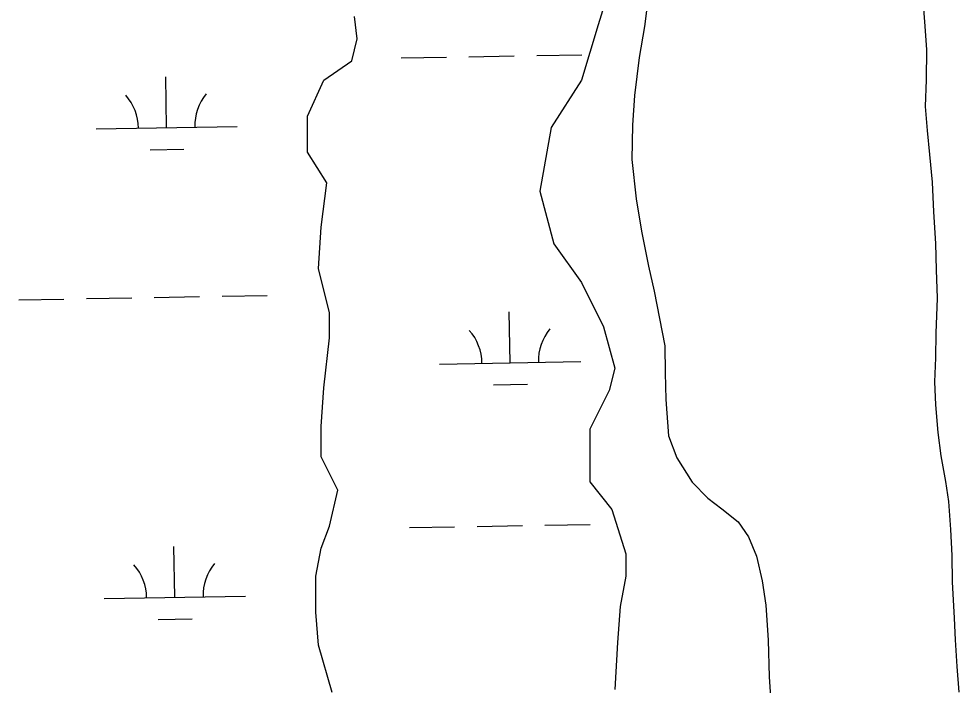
# Model space of a CAD drawing. Extents: x 3903937 to 3942190, y 260677 to 286651.
# Drawn here: x 3908689 to 3909355, y 277659 to 278131 of the extents above; entities that cross this region are included whole.
import ezdxf

# ---------------------------------------------------------------- set-up
doc = ezdxf.new("R2010")
doc.units = 0
doc.layers.add('V-TOPO-SHOR', color=7, linetype='Continuous')
doc.layers.add('V-WETL-SWMP', color=7, linetype='Continuous')

msp = doc.modelspace()

# ---------------------------------------------------------------- linework, layer by layer
at = {"layer": 'V-TOPO-SHOR'}
for points in [[(3909109.163675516, 278157.8915779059), (3909099.355919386, 278126.506758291), (3909087.5866120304, 278087.27573377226), (3909066.0095485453, 278053.9293629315), (3909058.1633436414, 278008.81368473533), (3909067.9710997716, 277971.54421144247), (3909087.5866120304, 277944.0824942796), (3909103.279021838, 277912.6976746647), (3909111.1252267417, 277883.27440627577), (3909107.2021242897, 277867.5819964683), (3909093.4712657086, 277840.12027930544), (3909093.4712657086, 277802.85080601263), (3909109.1636755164, 277783.2352937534), (3909118.9714316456, 277751.8504741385), (3909118.9714316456, 277736.15806433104), (3909115.0483291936, 277714.58100084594), (3909113.0867779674, 277689.0808349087), (3909111.1252267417, 277655.73446406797)], [(3909355.223, 277653.884), (3909353.861, 277672.03500000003), (3909352.491, 277690.979), (3909351.944, 277706.376), (3909350.508, 277732.033), (3909350.328, 277750.592), (3909349.355, 277769.145), (3909347.977, 277788.878), (3909345.863, 277803.074), (3909342.5270000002, 277821.207), (3909340.3910000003, 277837.776), (3909338.617, 277857.504), (3909338.0640000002, 277873.689), (3909338.687, 277890.678), (3909338.912, 277908.05700000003), (3909339.852, 277932.946), (3909339.261, 277953.082), (3909338.685, 277971.639), (3909337.2800000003, 277994.136), (3909336.285, 278015.059), (3909334.511, 278034.787), (3909332.7660000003, 278051.753), (3909331.417, 278068.72000000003), (3909332.021, 278087.683), (3909332.205, 278109.011), (3909330.829, 278128.743), (3909329.463, 278147.292)], [(3908911.0470016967, 277653.77291284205), (3908901.2392455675, 277687.11928368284), (3908899.2776943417, 277710.6578983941), (3908899.2776943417, 277736.15806433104), (3908903.200796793, 277755.7735765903), (3908909.085450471, 277771.46598639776), (3908914.970104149, 277796.96615233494), (3908907.123899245, 277812.6585621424), (3908903.200796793, 277820.50476704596), (3908903.200796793, 277842.08183053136), (3908905.1623480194, 277869.5435476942), (3908909.085450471, 277904.8514697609), (3908909.085450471, 277922.5054307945), (3908901.2392455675, 277953.89025040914), (3908903.200796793, 277983.3135187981), (3908907.123899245, 278014.698338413), (3908893.393040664, 278036.27540189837), (3908893.393040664, 278061.7755678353), (3908905.1623480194, 278087.27573377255), (3908924.7778602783, 278101.00659235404), (3908928.7009627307, 278116.6990021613), (3908926.7394115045, 278132.39141196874)]]:
    msp.add_lwpolyline(points, dxfattribs=at)
at = {"layer": 'V-WETL-SWMP'}
for p, q in [((3909135.088589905, 278147.9546533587), (3909132.1557146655, 278125.4545884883)), ((3909132.1557146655, 278125.4545884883), (3909128.4297505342, 278103.34056983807)), ((3908959.8676298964, 278103.084465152), (3908991.8626529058, 278103.64763295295)), ((3909007.8601644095, 278103.92921685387), (3909039.855187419, 278104.4923846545)), ((3909055.8526989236, 278104.77396855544), (3909087.847721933, 278105.3371363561)), ((3909128.4297505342, 278103.34056983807), (3909125.144054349, 278076.5004118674)), ((3908793.6467021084, 278053.7215060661), (3908793.013163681, 278089.7159240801)), ((3909125.144054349, 278076.5004118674), (3909123.772179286, 278055.59334690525)), ((3908743.6544786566, 278052.84155637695), (3908843.6389255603, 278054.601455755)), ((3909123.772179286, 278055.59334690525), (3909123.223254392, 278031.14530785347)), ((3908781.920127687, 278038.0817107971), (3908805.9163949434, 278038.50408664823)), ((3909123.223254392, 278031.14530785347), (3909126.2563673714, 278003.1842491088)), ((3909126.2563673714, 278003.1842491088), (3909130.0285292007, 277980.35516496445)), ((3909130.0285292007, 277980.35516496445), (3909135.0016417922, 277955.5671064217)), ((3909135.0016417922, 277955.5671064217), (3909139.1177604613, 277937.86704471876)), ((3909139.1177604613, 277937.86704471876), (3909146.590769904, 277899.30503980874)), ((3908688.9323638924, 277931.78877680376), (3908720.927386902, 277932.3519446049)), ((3908736.924898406, 277932.63352850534), (3908768.9199214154, 277933.19669630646)), ((3908784.91743292, 277933.47828020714), (3908816.9124559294, 277934.0414480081)), ((3908832.909967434, 277934.3230319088), (3908864.9049904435, 277934.88619970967)), ((3909037.087317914, 277887.1670567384), (3909036.453779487, 277923.1614747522)), ((3909146.590769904, 277899.30503980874), (3909146.7800291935, 277879.98990498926)), ((3908987.0950944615, 277886.287107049), (3909087.0795413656, 277888.04700642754)), ((3909146.780029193, 277879.98990498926), (3909147.3600603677, 277861.0718887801)), ((3909025.3607434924, 277871.5272614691), (3909049.357010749, 277871.9496373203)), ((3909147.3600603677, 277861.0718887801), (3909149.187040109, 277835.4648993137)), ((3909149.187040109, 277835.4648993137), (3909155.2551587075, 277819.75483764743)), ((3909155.2551587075, 277819.75483764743), (3909166.0681322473, 277802.51485140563)), ((3909166.068132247, 277802.51485140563), (3909177.217154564, 277791.19083980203)), ((3909177.217154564, 277791.19083980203), (3909187.145272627, 277783.79777841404)), ((3909187.145272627, 277783.79777841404), (3909198.6695699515, 277774.44862381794)), ((3908965.722140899, 277770.4610481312), (3908997.7171639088, 277771.0242159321)), ((3909013.7146754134, 277771.3057998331), (3909045.709698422, 277771.86896763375)), ((3909061.7072099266, 277772.15055153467), (3909093.702232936, 277772.7137193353)), ((3909198.6695699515, 277774.44862381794), (3909205.86959923, 277763.87460859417)), ((3909205.86959923, 277763.87460859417), (3909211.523673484, 277750.1325699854)), ((3908799.501213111, 277721.09808904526), (3908798.8676746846, 277757.09250705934)), ((3909211.523673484, 277750.1325699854), (3909215.634792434, 277732.8265081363)), ((3909215.634792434, 277732.8265081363), (3909218.17000486, 277715.5043976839)), ((3908749.5089896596, 277720.2181393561), (3908849.4934365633, 277721.9780387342)), ((3909218.17000486, 277715.5043976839), (3909219.9900765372, 277690.6853604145)), ((3908787.77463869, 277705.45829377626), (3908811.770905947, 277705.88066962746)), ((3909219.9900765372, 277690.6853604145), (3909220.639011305, 277664.6723943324)), ((3909220.639011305, 277664.6723943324), (3909222.0490395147, 277641.4263796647))]:
    msp.add_line(p, q, dxfattribs=at)
for centre, radius, start, end in [((3908738.4040022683, 278053.2240155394), 35.24628790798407, 0.23658036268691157, 41.78023869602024), ((3908848.8726904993, 278055.16845571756), 35.246287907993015, 140.23657807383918, 181.7802364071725), ((3908981.8446180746, 277886.6695662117), 35.24628790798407, 0.23658036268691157, 41.78023869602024), ((3909092.313306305, 277888.61400638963), 35.246287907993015, 140.23657807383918, 181.7802364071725), ((3908744.2585132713, 277720.6005985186), 35.24628790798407, 0.23658036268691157, 41.78023869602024), ((3908854.7272015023, 277722.5450386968), 35.246287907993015, 140.23657807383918, 181.7802364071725)]:
    msp.add_arc(centre, radius, start, end, dxfattribs=at)

doc.saveas('drawing.dxf')
